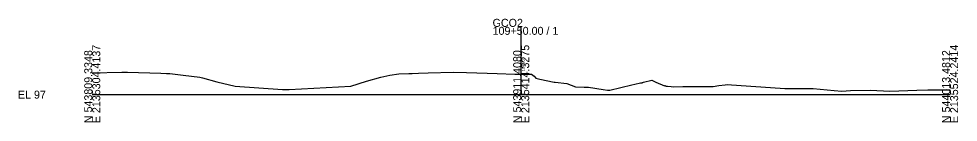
# Model space of a CAD drawing. Extents: x -14327 to 8886, y -10 to 39048.
# Drawn here: x 3974.3 to 4302.8, y 38990.3 to 39026.6 of the extents above; entities that cross this region are included whole.
import ezdxf

# ---------------------------------------------------------------- set-up
doc = ezdxf.new("R2010")
doc.units = 0
for name, color, linetype in [('RD_GPK_XS_Cell', 7, 'Continuous'), ('RD_XS_ExGround', 7, 'Continuous'), ('RD_XS_TX_Elev_EX', 7, 'Continuous')]:
    doc.layers.add(name, color=color, linetype=linetype)

msp = doc.modelspace()

# ---------------------------------------------------------------- linework, layer by layer
at = {"layer": 'RD_GPK_XS_Cell'}
for p, q in [((4150, 39000), (4150, 39023.79)), ((4000, 39000), (4150, 39000)), ((4150, 39000), (4300, 39000))]:
    msp.add_line(p, q, dxfattribs=at)
at = {"layer": 'RD_XS_ExGround'}
for p, q in [((4000, 39007.65), (4010.33, 39007.86)), ((4010.33, 39007.86), (4011.56, 39007.88)), ((4011.56, 39007.88), (4012.38, 39007.86)), ((4012.38, 39007.86), (4024.03, 39007.55)), ((4024.03, 39007.55), (4025.95, 39007.47)), ((4025.95, 39007.47), (4027.1, 39007.43)), ((4027.1, 39007.43), (4031.81, 39006.82)), ((4031.81, 39006.82), (4037.6, 39006.09)), ((4100.9, 39006.18), (4104.03, 39006.8)), ((4104.03, 39006.8), (4107.17, 39007.27)), ((4107.17, 39007.27), (4110.66, 39007.42)), ((4110.66, 39007.42), (4111.26, 39007.44)), ((4111.26, 39007.44), (4111.6, 39007.45)), ((4111.6, 39007.45), (4111.91, 39007.46)), ((4111.91, 39007.46), (4114.07, 39007.58)), ((4114.07, 39007.58), (4117.53, 39007.69)), ((4117.53, 39007.69), (4126.23, 39007.93)), ((4126.23, 39007.93), (4130.91, 39007.79)), ((4130.91, 39007.79), (4138.05, 39007.59)), ((4138.05, 39007.59), (4141.66, 39007.44)), ((4141.66, 39007.44), (4147.84, 39007.2)), ((4147.84, 39007.2), (4150, 39007.2)), ((4150, 39007.2), (4152.27, 39007.21)), ((4152.27, 39007.21), (4153.58, 39007.21)), ((4153.58, 39007.21), (4154.49, 39006.45)), ((4037.6, 39006.09), (4038.52, 39005.86)), ((4038.52, 39005.86), (4043.59, 39004.54)), ((4043.59, 39004.54), (4049.95, 39002.95)), ((4090.43, 39003.03), (4095.91, 39004.74)), ((4095.91, 39004.74), (4100.9, 39006.18)), ((4154.49, 39006.45), (4155.1, 39005.81)), ((4155.1, 39005.81), (4156.53, 39005.45)), ((4156.53, 39005.45), (4161.58, 39004.32)), ((4161.58, 39004.32), (4161.89, 39004.37)), ((4161.89, 39004.37), (4165.96, 39003.9)), ((4165.96, 39003.9), (4168.96, 39002.78)), ((4180.96, 39001.6), (4188.66, 39003.44)), ((4188.66, 39003.44), (4189.72, 39003.66)), ((4189.72, 39003.66), (4191.74, 39004.09)), ((4191.74, 39004.09), (4192.11, 39004.15)), ((4192.11, 39004.15), (4192.45, 39004.14)), ((4192.45, 39004.26), (4192.76, 39004.33)), ((4192.45, 39004.14), (4192.45, 39004.26)), ((4192.76, 39004.33), (4195.65, 39005.12)), ((4195.65, 39005.12), (4197.08, 39004.37)), ((4197.08, 39004.37), (4200.16, 39003.1)), ((4219.13, 39003.17), (4221.38, 39003.5)), ((4221.38, 39003.5), (4222.14, 39003.59)), ((4222.14, 39003.59), (4223.57, 39003.49)), ((4223.57, 39003.49), (4240.55, 39002.31)), ((4049.95, 39002.95), (4066.57, 39001.83)), ((4066.57, 39001.83), (4067.5, 39001.77)), ((4067.5, 39001.77), (4068.84, 39001.84)), ((4068.84, 39001.84), (4090.43, 39003.03)), ((4168.96, 39002.78), (4172.04, 39002.66)), ((4172.04, 39002.66), (4173.58, 39002.67)), ((4173.58, 39002.67), (4178.66, 39001.83)), ((4178.66, 39001.83), (4180.23, 39001.57)), ((4180.23, 39001.57), (4180.96, 39001.6)), ((4200.16, 39003.1), (4200.37, 39003.26)), ((4200.37, 39003.26), (4200.65, 39003)), ((4200.65, 39003), (4201.13, 39002.98)), ((4201.13, 39002.98), (4202.41, 39002.84)), ((4202.41, 39002.84), (4203.3, 39002.79)), ((4203.3, 39002.79), (4206.59, 39002.85)), ((4206.59, 39002.85), (4208.12, 39002.85)), ((4208.12, 39002.85), (4211.51, 39002.88)), ((4211.51, 39002.88), (4212.14, 39002.86)), ((4212.14, 39002.86), (4212.7, 39002.88)), ((4212.7, 39002.88), (4214.95, 39002.89)), ((4214.95, 39002.89), (4217.16, 39002.8)), ((4217.16, 39002.8), (4219.13, 39003.17)), ((4240.55, 39002.31), (4242.16, 39002.17)), ((4242.16, 39002.17), (4243.89, 39002.17)), ((4243.89, 39002.17), (4252.16, 39002.16)), ((4252.16, 39002.16), (4259.42, 39001.45)), ((4259.42, 39001.45), (4262.17, 39001.25)), ((4262.17, 39001.25), (4265.17, 39001.41)), ((4265.17, 39001.41), (4272.18, 39001.53)), ((4272.18, 39001.53), (4278.88, 39001.26)), ((4278.88, 39001.26), (4288.37, 39001.56)), ((4288.37, 39001.56), (4292.19, 39001.63)), ((4292.19, 39001.63), (4298.06, 39001.63)), ((4298.06, 39001.63), (4300, 39001.65))]:
    msp.add_line(p, q, dxfattribs=at)

# ---------------------------------------------------------------- texts
at = {"layer": 'RD_GPK_XS_Cell'}
for s, p in [('GCO2', (4140, 39023.79)), ('109+50.00 / 1', (4140, 39020.99)), ('EL 97', (3974, 38998.6))]:
    msp.add_text(s, height=2.8, dxfattribs=at).set_placement(p)
for s, p in [('E 2135304.4137', (4002.8, 38990)), ('E 2135414.3275', (4152.8, 38990)), ('E 2135524.2414', (4302.8, 38990)), ('N 543809.3348', (4000, 38990)), ('N 543911.4080', (4150, 38990)), ('N 544013.4812', (4300, 38990))]:
    msp.add_text(s, height=2.8, rotation=90, dxfattribs=at).set_placement(p)
at = {"layer": 'RD_XS_TX_Elev_EX'}
msp.add_text('104.20', height=1, rotation=90, dxfattribs=at).set_placement((4151.25, 39008.2))

doc.saveas('drawing.dxf')
